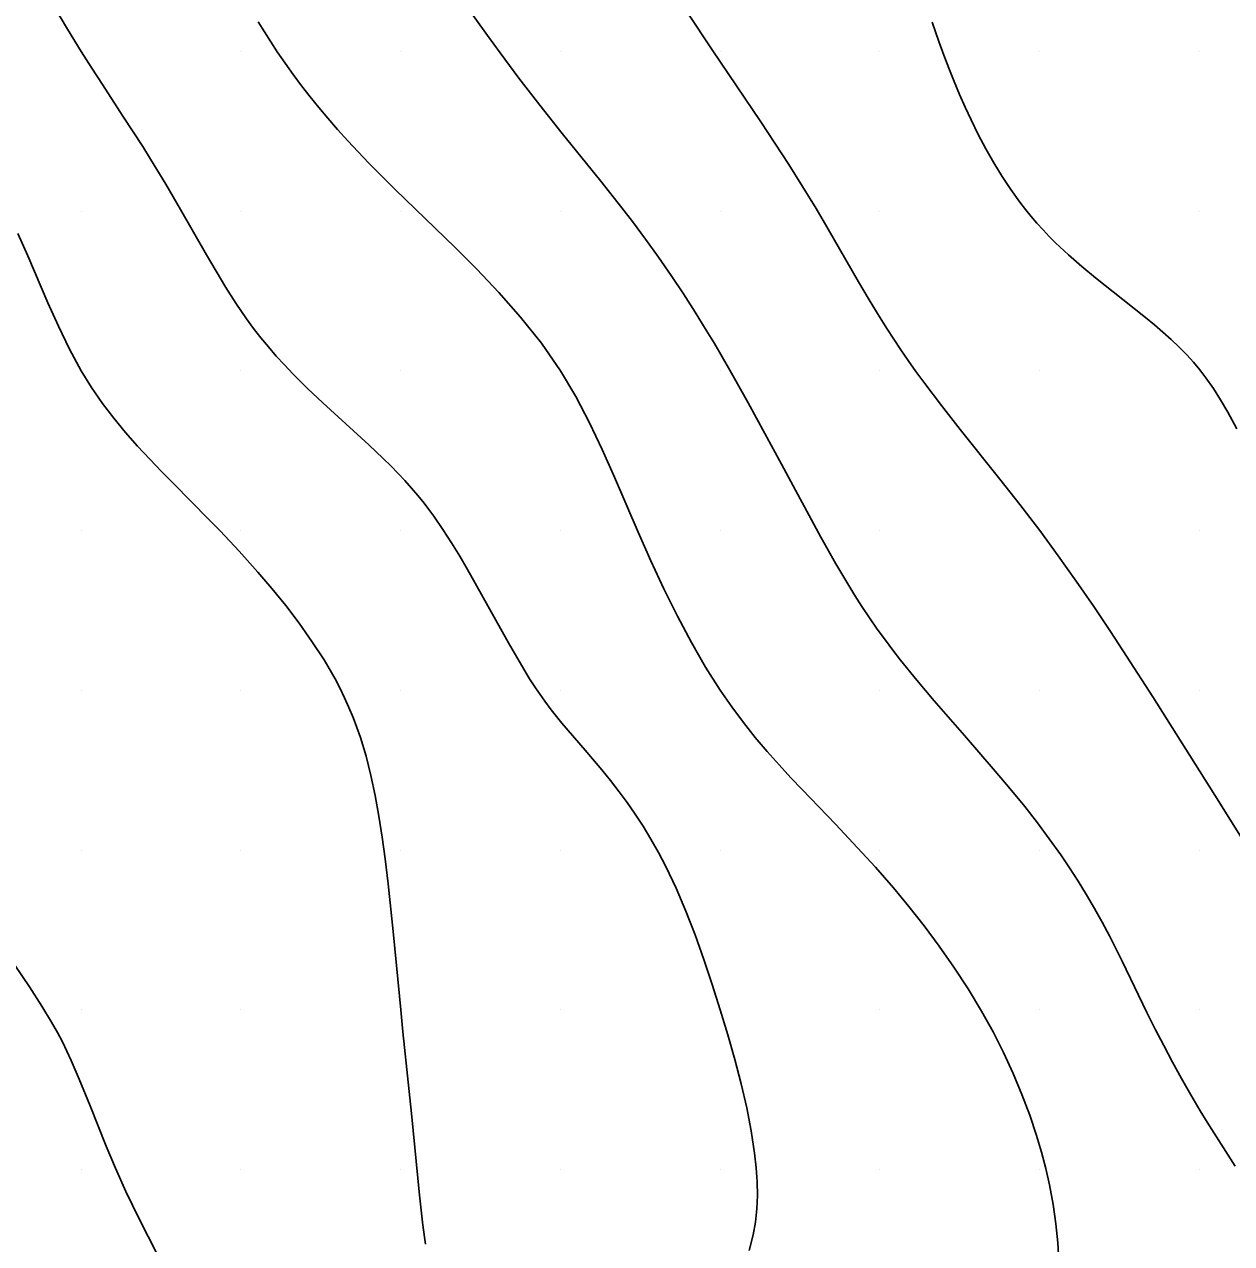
# Model space of a CAD drawing. Extents: x 2602990 to 2605851, y 618069 to 619180.
# Drawn here: x 2604418.22 to 2604456, y 618352.68 to 618390.85 of the extents above; entities that cross this region are included whole.
import ezdxf

# ---------------------------------------------------------------- set-up
doc = ezdxf.new("R2010")
doc.units = 0
for name, color, linetype in [('Default', 7, 'Continuous'), ('DTM Contours Minor', 7, 'Continuous'), ('Exist DTM Scan Elevation Point', 7, 'Continuous')]:
    doc.layers.add(name, color=color, linetype=linetype)

# ---------------------------------------------------------------- blocks, each defined once
blk = doc.blocks.new('POINT_DISPLAY')
at = {"layer": 'Default'}
blk.add_line((0, 0), (0, 0), dxfattribs=at)

msp = doc.modelspace()

# ---------------------------------------------------------------- linework, layer by layer
at = {"layer": 'DTM Contours Minor'}
for points in [[(2604440.902, 618352.465), (2604441.028, 618352.951), (2604441.1, 618353.354), (2604441.144, 618353.765), (2604441.162, 618354.184), (2604441.156, 618354.614), (2604441.128, 618355.057), (2604441.078, 618355.513), (2604440.972, 618356.208), (2604440.829, 618356.931), (2604440.656, 618357.677), (2604440.456, 618358.441), (2604440.236, 618359.217), (2604440, 618360), (2604439.75, 618360.791), (2604439.488, 618361.576), (2604439.213, 618362.346), (2604438.924, 618363.092), (2604438.62, 618363.808), (2604438.3, 618364.484), (2604438.069, 618364.925), (2604437.831, 618365.345), (2604437.587, 618365.744), (2604437.339, 618366.123), (2604437.088, 618366.484), (2604436.835, 618366.827), (2604436.566, 618367.175), (2604436.298, 618367.506), (2604435.776, 618368.123), (2604435.046, 618368.975), (2604434.712, 618369.39), (2604434.507, 618369.663), (2604434.221, 618370.076), (2604434.036, 618370.363), (2604433.704, 618370.908), (2604433.37, 618371.491), (2604432.335, 618373.357), (2604432.093, 618373.78), (2604431.846, 618374.2), (2604431.594, 618374.612), (2604431.319, 618375.038), (2604431.033, 618375.453), (2604430.884, 618375.656), (2604430.73, 618375.857), (2604430.539, 618376.095), (2604430.339, 618376.33), (2604430.131, 618376.563), (2604429.915, 618376.795), (2604429.689, 618377.027), (2604429.455, 618377.259), (2604429.006, 618377.685), (2604427.567, 618378.996), (2604427.087, 618379.448), (2604426.623, 618379.909), (2604426.361, 618380.184), (2604426.107, 618380.463), (2604425.862, 618380.747), (2604425.624, 618381.036), (2604425.395, 618381.331), (2604425.173, 618381.633), (2604424.841, 618382.116), (2604424.525, 618382.612), (2604424.22, 618383.117), (2604423.923, 618383.628), (2604423.113, 618385.052), (2604422.651, 618385.843), (2604422.172, 618386.63), (2604421.925, 618387.024), (2604421.308, 618387.975), (2604420.663, 618388.959), (2604420.333, 618389.471), (2604420, 618390), (2604419.576, 618390.696), (2604418.3, 618392.848)], [(2604456.119, 618355.106), (2604455.673, 618355.79), (2604455.237, 618356.482), (2604455.023, 618356.833), (2604454.726, 618357.337), (2604454.436, 618357.847), (2604454.154, 618358.362), (2604453.879, 618358.879), (2604453.613, 618359.397), (2604453.355, 618359.914), (2604452.58, 618361.525), (2604452.385, 618361.92), (2604452.186, 618362.31), (2604451.955, 618362.745), (2604451.714, 618363.175), (2604451.465, 618363.6), (2604451.206, 618364.022), (2604450.936, 618364.44), (2604450.655, 618364.855), (2604450.3, 618365.355), (2604449.926, 618365.856), (2604449.531, 618366.36), (2604449.079, 618366.912), (2604448.609, 618367.469), (2604447.642, 618368.582), (2604446.697, 618369.671), (2604446.154, 618370.314), (2604445.644, 618370.944), (2604445.402, 618371.256), (2604445.168, 618371.567), (2604444.915, 618371.916), (2604444.672, 618372.267), (2604444.437, 618372.619), (2604444.21, 618372.973), (2604443.989, 618373.331), (2604443.615, 618373.963), (2604443.148, 618374.796), (2604441.914, 618377.077), (2604440.872, 618378.996), (2604440.302, 618380.017), (2604439.817, 618380.852), (2604439.561, 618381.276), (2604439.213, 618381.837), (2604438.846, 618382.407), (2604438.464, 618382.981), (2604438.069, 618383.555), (2604437.664, 618384.122), (2604437.253, 618384.677), (2604436.923, 618385.108), (2604436.263, 618385.94), (2604435.055, 618387.427), (2604434.351, 618388.315), (2604433.698, 618389.164), (2604433.113, 618389.95), (2604432.717, 618390.496), (2604431.925, 618391.618)], [(2604438.962, 618391.23), (2604439.743, 618390.053), (2604441.272, 618387.79), (2604441.709, 618387.13), (2604442.148, 618386.456), (2604442.58, 618385.773), (2604443.002, 618385.083), (2604443.341, 618384.508), (2604444.328, 618382.789), (2604444.661, 618382.222), (2604445.002, 618381.66), (2604445.213, 618381.325), (2604445.43, 618380.99), (2604445.654, 618380.656), (2604445.884, 618380.32), (2604446.123, 618379.983), (2604446.371, 618379.643), (2604446.925, 618378.911), (2604447.513, 618378.16), (2604448.75, 618376.611), (2604449.379, 618375.812), (2604450, 618375), (2604450.58, 618374.21), (2604451.143, 618373.415), (2604451.688, 618372.622), (2604452.213, 618371.837), (2604452.717, 618371.067), (2604453.537, 618369.792), (2604455.608, 618366.515), (2604456.367, 618365.298)], [(2604450.594, 618352.147), (2604450.561, 618352.709), (2604450.501, 618353.297), (2604450.415, 618353.903), (2604450.301, 618354.522), (2604450.187, 618355.029), (2604450.054, 618355.541), (2604449.9, 618356.06), (2604449.686, 618356.701), (2604449.442, 618357.35), (2604449.168, 618358.004), (2604448.867, 618358.659), (2604448.538, 618359.31), (2604448.182, 618359.955), (2604447.761, 618360.653), (2604447.316, 618361.333), (2604446.852, 618361.993), (2604446.378, 618362.629), (2604445.899, 618363.237), (2604445.422, 618363.813), (2604444.857, 618364.462), (2604444.3, 618365.073), (2604443.606, 618365.807), (2604442.564, 618366.895), (2604442.215, 618367.265), (2604441.842, 618367.67), (2604441.469, 618368.089), (2604441.097, 618368.527), (2604440.728, 618368.988), (2604440.361, 618369.478), (2604440, 618370), (2604439.543, 618370.724), (2604439.097, 618371.501), (2604438.662, 618372.32), (2604438.238, 618373.175), (2604437.826, 618374.054), (2604437.428, 618374.95), (2604436.688, 618376.677), (2604436.309, 618377.534), (2604435.908, 618378.378), (2604435.476, 618379.202), (2604435, 618380), (2604434.402, 618380.863), (2604433.754, 618381.682), (2604433.076, 618382.456), (2604432.388, 618383.183), (2604431.709, 618383.861), (2604429.826, 618385.678), (2604429.354, 618386.146), (2604429.006, 618386.501), (2604428.669, 618386.852), (2604428.343, 618387.204), (2604428.026, 618387.556), (2604427.718, 618387.911), (2604427.438, 618388.245), (2604427.165, 618388.582), (2604426.899, 618388.925), (2604426.639, 618389.273), (2604426.385, 618389.627), (2604426.137, 618389.987), (2604425.934, 618390.295), (2604425.734, 618390.608), (2604425.538, 618390.927)], [(2604446.638, 618390.911), (2604446.845, 618390.305), (2604446.997, 618389.885), (2604447.156, 618389.47), (2604447.32, 618389.058), (2604447.491, 618388.652), (2604447.668, 618388.251), (2604447.852, 618387.857), (2604448.078, 618387.397), (2604448.315, 618386.948), (2604448.562, 618386.51), (2604448.821, 618386.085), (2604449.093, 618385.673), (2604449.379, 618385.277), (2604449.552, 618385.054), (2604449.73, 618384.836), (2604449.913, 618384.623), (2604450.102, 618384.415), (2604450.296, 618384.211), (2604450.497, 618384.011), (2604450.899, 618383.634), (2604451.317, 618383.269), (2604451.745, 618382.915), (2604452.602, 618382.235), (2604453.307, 618381.675), (2604453.587, 618381.445), (2604453.857, 618381.214), (2604454.117, 618380.981), (2604454.366, 618380.743), (2604454.603, 618380.5), (2604454.811, 618380.269), (2604455.011, 618380.028), (2604455.203, 618379.777), (2604455.435, 618379.444), (2604455.661, 618379.088), (2604455.883, 618378.707), (2604456.166, 618378.183)], [(2604430.775, 618352.66), (2604430.697, 618353.255), (2604430.589, 618354.201), (2604430.337, 618356.756), (2604430.07, 618359.306), (2604430, 618360), (2604429.775, 618362.345), (2604429.693, 618363.145), (2604429.606, 618363.941), (2604429.511, 618364.725), (2604429.419, 618365.401), (2604429.317, 618366.062), (2604429.201, 618366.706), (2604429.068, 618367.331), (2604428.915, 618367.936), (2604428.739, 618368.52), (2604428.629, 618368.839), (2604428.51, 618369.152), (2604428.382, 618369.459), (2604428.246, 618369.762), (2604428.101, 618370.06), (2604427.946, 618370.355), (2604427.601, 618370.95), (2604427.224, 618371.532), (2604426.821, 618372.099), (2604426.4, 618372.65), (2604425.968, 618373.183), (2604425.531, 618373.697), (2604424.943, 618374.358), (2604424.349, 618374.993), (2604423.99, 618375.362), (2604422.887, 618376.469), (2604422.515, 618376.846), (2604422.145, 618377.232), (2604421.764, 618377.643), (2604421.388, 618378.07), (2604421.02, 618378.516), (2604420.665, 618378.983), (2604420.323, 618379.477), (2604420, 618380), (2604419.631, 618380.682), (2604419.286, 618381.398), (2604418.959, 618382.133), (2604418.333, 618383.6), (2604418.021, 618384.302)], [(2604417.463, 618362.07), (2604418.378, 618360.722), (2604418.77, 618360.118), (2604419.072, 618359.617), (2604419.257, 618359.287), (2604419.411, 618358.994), (2604419.555, 618358.702), (2604419.69, 618358.411), (2604419.942, 618357.833), (2604420.281, 618356.996), (2604420.783, 618355.732), (2604421.076, 618355.039), (2604421.402, 618354.316), (2604421.814, 618353.458), (2604422.666, 618351.773)]]:
    msp.add_lwpolyline(points, dxfattribs=at)

# ---------------------------------------------------------------- block references
at = {"layer": 'Exist DTM Scan Elevation Point', "xscale": 1.3123333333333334, "yscale": 1.3123333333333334}
for p in [(2604420, 618390), (2604425, 618390), (2604430, 618390), (2604435, 618390), (2604440, 618390), (2604445, 618390), (2604450, 618390), (2604455, 618390), (2604420, 618385), (2604425, 618385), (2604430, 618385), (2604435, 618385), (2604440, 618385), (2604445, 618385), (2604450, 618385), (2604455, 618385), (2604420, 618380), (2604425, 618380), (2604430, 618380), (2604435, 618380), (2604440, 618380), (2604445, 618380), (2604450, 618380), (2604455, 618380), (2604420, 618375), (2604425, 618375), (2604430, 618375), (2604435, 618375), (2604440, 618375), (2604445, 618375), (2604450, 618375), (2604455, 618375), (2604420, 618370), (2604425, 618370), (2604430, 618370), (2604435, 618370), (2604440, 618370), (2604445, 618370), (2604450, 618370), (2604455, 618370), (2604420, 618365), (2604425, 618365), (2604430, 618365), (2604435, 618365), (2604440, 618365), (2604445, 618365), (2604450, 618365), (2604455, 618365), (2604420, 618360), (2604425, 618360), (2604430, 618360), (2604435, 618360), (2604440, 618360), (2604445, 618360), (2604450, 618360), (2604455, 618360), (2604420, 618355), (2604425, 618355), (2604430, 618355), (2604435, 618355), (2604440, 618355), (2604445, 618355), (2604450, 618355), (2604455, 618355)]:
    msp.add_blockref('POINT_DISPLAY', p, dxfattribs=at)

doc.saveas('drawing.dxf')
